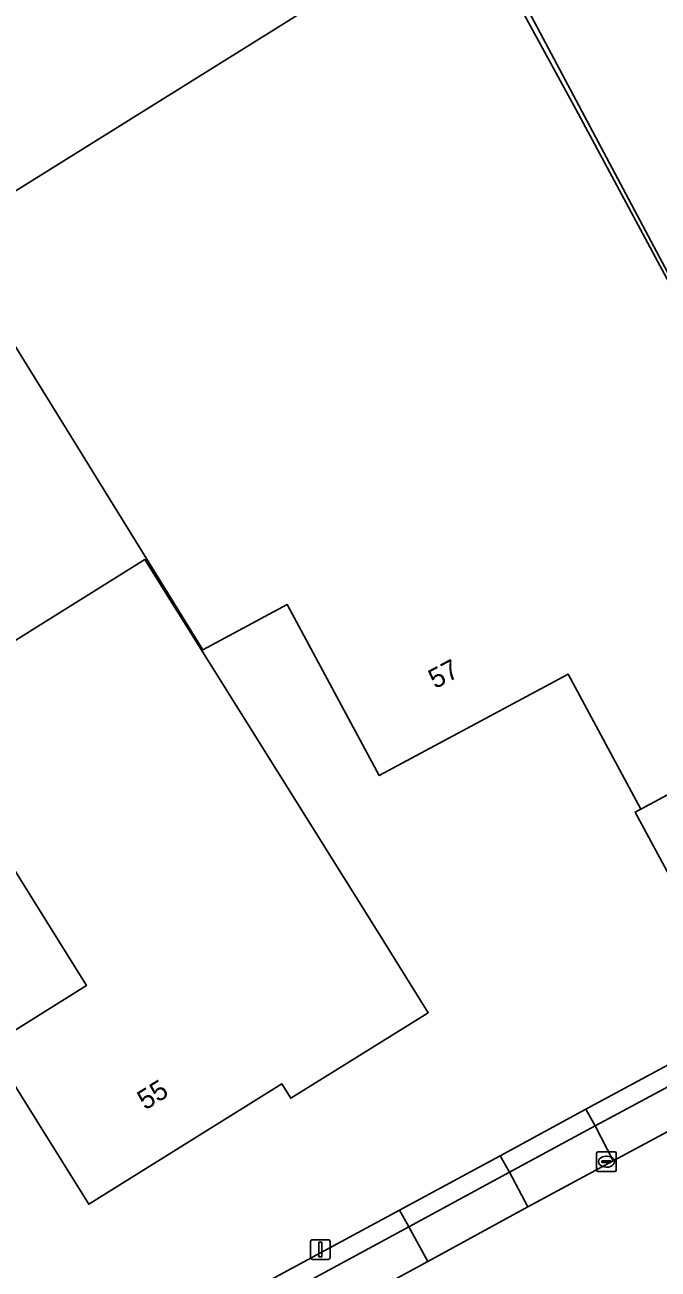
# Model space of a CAD drawing. Extents: x 158455 to 159797, y 387218 to 388672.
# Drawn here: x 158863.3 to 158895.5, y 387547.3 to 387610.6 of the extents above; entities that cross this region are included whole.
import ezdxf

# ---------------------------------------------------------------- set-up
doc = ezdxf.new("R2010")
doc.units = 0
for name, color, linetype in [('IMGEO_Erf', 7, 'Continuous'), ('IMGEO_Kolk', 7, 'Continuous'), ('IMGEO_Lichtmast', 7, 'Continuous'), ('IMGEO_Pand', 7, 'Continuous'), ('IMGEO_Pand_nummerreeks', 7, 'Continuous'), ('IMGEO_Parkeervlak_open', 7, 'Continuous'), ('IMGEO_Rijbaan_lokaal_gesloten', 7, 'Continuous'), ('IMGEO_Voetpad_open', 7, 'Continuous')]:
    doc.layers.add(name, color=color, linetype=linetype)

msp = doc.modelspace()

# ---------------------------------------------------------------- linework, layer by layer
at = {"layer": 'IMGEO_Erf'}
for points in [[(158895.119, 387663.494), (158908.535, 387642.117), (158904.295, 387639.469), (158885.82, 387627.929), (158888.801, 387623.081), (158898.121, 387627.704), (158902.597, 387629.931), (158906.604, 387621.885), (158913.12, 387625.134), (158918.477, 387614.393), (158911.935, 387611.134), (158915.862, 387603.234), (158911.387, 387601.004), (158897.995, 387594.33), (158886.575, 387615.835), (158883.635, 387620.442), (158869.854, 387642.432), (158867.642, 387645.962), (158864.987, 387650.199), (158869.238, 387652.895), (158867.621, 387655.417), (158878.047, 387661.941)], [(158860.048, 387639.116), (158870.011, 387623.182), (158873.828, 387625.553), (158881.216, 387613.661), (158885.808, 387616.523), (158891.474, 387606.139), (158900.88, 387588.615), (158903.245, 387584.209), (158900.121, 387582.559), (158903.82, 387575.658), (158904.102, 387575.809), (158907.418, 387569.624), (158897.704, 387564.4), (158894.375, 387570.592), (158894.657, 387570.744), (158890.962, 387577.614), (158881.354, 387572.447), (158876.675, 387581.148), (158872.376, 387578.837), (158859.303, 387600.001)], [(158846.818, 387530.86), (158847.833, 387531.48), (158847.816, 387531.599), (158848.52, 387531.987), (158851.406, 387533.579), (158858.436, 387537.393), (158866.168, 387541.574), (158870.999, 387544.18), (158882.388, 387550.334), (158887.505, 387553.107), (158891.861, 387555.484), (158900.229, 387559.984), (158912.523, 387566.605), (158916.03, 387568.516), (158941.178, 387582.1)]]:
    msp.add_lwpolyline(points, dxfattribs=at)
msp.add_lwpolyline([(158876.85, 387556.035), (158876.396, 387556.766), (158866.584, 387550.641), (158863.937, 387554.883), (158861.554, 387558.7), (158866.475, 387561.772), (158857.573, 387576.032), (158869.441, 387583.44), (158881.196, 387564.626), (158883.845, 387560.385)], close=True, dxfattribs=at)
at = {"layer": 'IMGEO_Kolk'}
for p, q in [((158892.41, 387552.378), (158892.41, 387553.23)), ((158892.485, 387553.304), (158893.337, 387553.304)), ((158893.411, 387553.23), (158893.411, 387552.378)), ((158892.669, 387552.798), (158892.669, 387552.81)), ((158893.107, 387552.761), (158892.709, 387552.761)), ((158892.712, 387552.847), (158893.11, 387552.847)), ((158892.898, 387553.084), (158892.923, 387553.084)), ((158893.153, 387552.81), (158893.153, 387552.798)), ((158893.337, 387552.304), (158892.485, 387552.304)), ((158892.921, 387552.524), (158892.896, 387552.524))]:
    msp.add_line(p, q, dxfattribs=at)
for points in [[(158892.41, 387552.378), (158892.41, 387553.23)], [(158892.485, 387553.304), (158893.337, 387553.304)], [(158893.411, 387553.23), (158893.411, 387552.378)], [(158893.337, 387552.304), (158892.485, 387552.304)]]:
    msp.add_lwpolyline(points, dxfattribs=at)
for centre, radius, start, end in [((158892.487, 387553.228), 0.0765, 91.55205, 178.44795), ((158892.487, 387553.228), 0.0765, 91.55205, 178.44795), ((158893.335, 387553.228), 0.0765, 1.55205, 88.44795), ((158893.335, 387553.228), 0.0765, 1.55205, 88.44795), ((158892.709, 387552.807), 0.0403, 85.87752, 175.75265), ((158892.706, 387552.797), 0.0366, 178.93798, 274.71019), ((158893.11, 387552.804), 0.043, 264.86636, 352.45326), ((158893.114, 387552.809), 0.0386, 1.73085, 96.63898), ((158892.487, 387552.38), 0.0765, 181.55205, 268.44795), ((158892.487, 387552.38), 0.0765, 181.55205, 268.44795), ((158893.335, 387552.38), 0.0765, 271.55205, 358.44795), ((158893.335, 387552.38), 0.0765, 271.55205, 358.44795)]:
    msp.add_arc(centre, radius, start, end, dxfattribs=at)
for centre, major_axis, ratio, start_param, end_param in [((158892.897, 387552.804), (-0.387, 0.002), 0.722429, 4.712389, 7.853982), ((158892.922, 387552.804), (-0.39, 0.002), 0.717154, 1.570796, 4.712389)]:
    msp.add_ellipse(centre, major_axis=major_axis, ratio=ratio, start_param=start_param, end_param=end_param, dxfattribs=at)
at = {"layer": 'IMGEO_Lichtmast'}
for p, q in [((158877.964, 387548.834), (158878.754, 387548.834)), ((158878.754, 387548.834), (158877.964, 387548.834)), ((158877.864, 387547.934), (158877.864, 387548.734)), ((158877.864, 387548.734), (158877.864, 387547.934)), ((158878.854, 387548.734), (158878.854, 387547.934)), ((158878.854, 387547.934), (158878.854, 387548.734)), ((158878.754, 387547.834), (158877.964, 387547.834)), ((158877.964, 387547.834), (158878.754, 387547.834))]:
    msp.add_line(p, q, dxfattribs=at)
msp.add_lwpolyline([(158878.284, 387548.709), (158878.434, 387548.709), (158878.434, 387547.959), (158878.284, 387547.959), (158878.284, 387548.709)], dxfattribs=at)
for centre, start, end in [((158877.964, 387548.734), 90, 180), ((158877.964, 387548.734), 90, 180), ((158878.754, 387548.734), 0, 90), ((158878.754, 387548.734), 360, 90), ((158877.964, 387547.934), 180, 270), ((158877.964, 387547.934), 180, 270), ((158878.754, 387547.934), 270, 0), ((158878.754, 387547.934), 270, 0)]:
    msp.add_arc(centre, 0.1, start, end, dxfattribs=at)
at = {"layer": 'IMGEO_Pand'}
for points in [[(158841.287, 387637.037), (158840.043, 387636.272), (158861.74, 387601.499), (158881.216, 387613.661), (158873.828, 387625.553), (158870.011, 387623.182), (158860.048, 387639.116), (158857.397, 387643.355), (158853.016, 387644.366)], [(158883.635, 387620.442), (158886.575, 387615.835), (158897.995, 387594.33), (158911.387, 387601.004), (158915.862, 387603.234), (158911.935, 387611.134), (158918.477, 387614.393), (158913.12, 387625.134), (158906.604, 387621.885), (158902.597, 387629.931), (158898.121, 387627.704), (158888.801, 387623.081)], [(158900.88, 387588.615), (158891.474, 387606.139), (158885.808, 387616.523), (158881.216, 387613.661), (158861.74, 387601.499), (158859.303, 387600.001), (158872.376, 387578.837), (158876.675, 387581.148), (158881.354, 387572.447), (158890.962, 387577.614), (158894.657, 387570.744), (158903.82, 387575.658), (158900.121, 387582.559), (158903.245, 387584.209)], [(158883.845, 387560.385), (158881.196, 387564.626), (158869.441, 387583.44), (158857.573, 387576.032), (158866.475, 387561.772), (158861.554, 387558.7), (158863.937, 387554.883), (158866.584, 387550.641), (158876.396, 387556.766), (158876.85, 387556.035)], [(158894.657, 387570.744), (158894.375, 387570.592), (158897.704, 387564.4), (158907.418, 387569.624), (158904.102, 387575.809), (158903.82, 387575.658)]]:
    msp.add_lwpolyline(points, close=True, dxfattribs=at)
at = {"layer": 'IMGEO_Parkeervlak_open'}
for points in [[(158888.915, 387550.505), (158893.251, 387552.841), (158892.333, 387554.624), (158887.982, 387552.279)], [(158883.827, 387547.727), (158882.862, 387549.484), (158871.462, 387543.325), (158872.408, 387541.551), (158879.639, 387545.462)]]:
    msp.add_lwpolyline(points, close=True, dxfattribs=at)
at = {"layer": 'IMGEO_Rijbaan_lokaal_gesloten'}
msp.add_lwpolyline([(158938.034, 387568.981), (158945.261, 387573.028), (158942.09, 387579.183), (158938.179, 387577.074), (158925.645, 387570.477), (158925.408, 387570.184), (158924.776, 387569.835), (158924.362, 387569.798), (158917.496, 387565.904), (158913.917, 387563.975), (158901.619, 387557.339), (158893.251, 387552.841), (158888.915, 387550.505), (158883.827, 387547.727), (158879.639, 387545.462), (158872.408, 387541.551), (158867.599, 387538.947), (158860.225, 387535.032), (158859.898, 387534.793), (158848.286, 387528.465), (158847.453, 387527.845), (158846.663, 387527.069), (158846.092, 387526.338), (158846.011, 387526.246)], dxfattribs=at)
at = {"layer": 'IMGEO_Voetpad_open'}
for points in [[(158891.861, 387555.484), (158892.333, 387554.624), (158900.671, 387559.103), (158900.229, 387559.984)], [(158901.619, 387557.339), (158900.671, 387559.103), (158892.333, 387554.624), (158893.251, 387552.841)], [(158891.861, 387555.484), (158887.505, 387553.107), (158887.982, 387552.279), (158892.333, 387554.624)], [(158882.862, 387549.484), (158887.982, 387552.279), (158887.505, 387553.107), (158882.388, 387550.334)], [(158888.915, 387550.505), (158887.982, 387552.279), (158882.862, 387549.484), (158883.827, 387547.727)], [(158882.862, 387549.484), (158882.388, 387550.334), (158870.999, 387544.18), (158871.462, 387543.325)]]:
    msp.add_lwpolyline(points, close=True, dxfattribs=at)

# ---------------------------------------------------------------- texts
at = {"layer": 'IMGEO_Pand_nummerreeks'}
for s, rotation, p in [('57', 27.93169, (158884.196, 387576.837)), ('55', 31.97388, (158869.455, 387555.404))]:
    msp.add_text(s, height=1, rotation=rotation, dxfattribs=at).set_placement(p)

doc.saveas('drawing.dxf')
